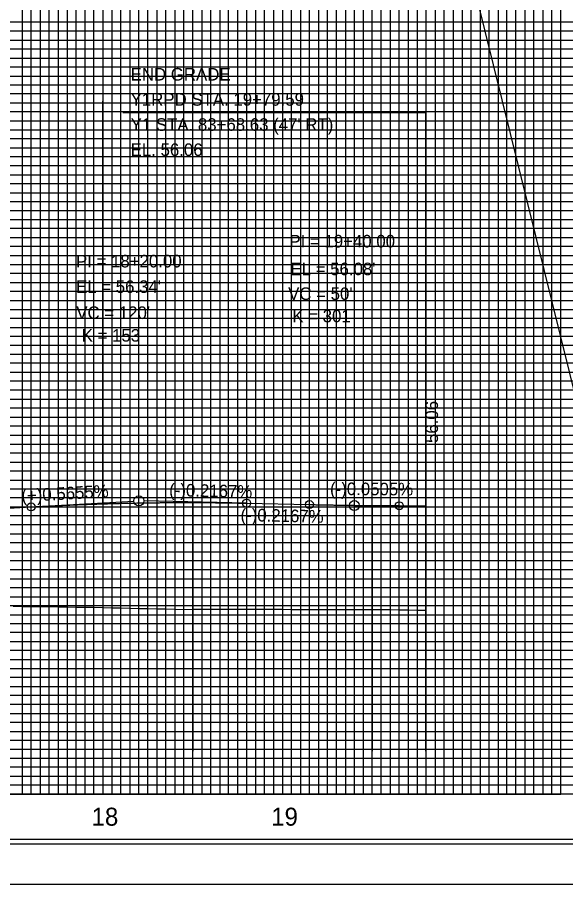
# Model space of a CAD drawing. Extents: x 2345490 to 2436403, y 465165 to 573888.
# Drawn here: x 2412647.8 to 2412952.8, y 502756.9 to 503248.5 of the extents above; entities that cross this region are included whole.
import ezdxf

# ---------------------------------------------------------------- set-up
doc = ezdxf.new("R2010")
doc.units = 0
for name, color, linetype in [('Old_Level_1', 7, 'Continuous'), ('Old_Level_18', 7, 'Continuous'), ('Old_Level_2', 7, 'Continuous'), ('Old_Level_41', 7, 'Continuous'), ('Old_Level_42', 7, 'Continuous'), ('Old_Level_43', 7, 'Continuous'), ('Old_Level_50', 7, 'Continuous'), ('Old_Level_51', 7, 'Continuous'), ('Old_Level_63', 7, 'Continuous')]:
    doc.layers.add(name, color=color, linetype=linetype)

msp = doc.modelspace()

# ---------------------------------------------------------------- linework, layer by layer
at = {"layer": 'Old_Level_1'}
msp.add_lwpolyline([(2412645.325, 502920.676), (2412650.325, 502920.62725), (2412655.325, 502920.577), (2412660.325, 502920.5175), (2412665.325, 502920.454), (2412670.325, 502920.389), (2412675.325, 502920.3225), (2412680.325, 502920.255), (2412685.325, 502920.186), (2412690.325, 502920.08925), (2412695.325, 502919.97175), (2412700.325, 502919.853), (2412705.325, 502919.73325), (2412710.325, 502919.6125), (2412715.325, 502919.49075), (2412720.325, 502919.36775), (2412725.325, 502919.2535), (2412730.325, 502919.15525), (2412735.325, 502919.0485), (2412740.325, 502918.94975), (2412745.325, 502918.966), (2412750.325, 502918.98225), (2412755.325, 502918.99875), (2412760.325, 502919.0155), (2412765.325, 502919.0325), (2412770.325, 502919.04925), (2412775.325, 502919.0565), (2412780.325, 502919.0365), (2412785.325, 502919.017), (2412790.325, 502918.99725), (2412795.325, 502918.978), (2412800.325, 502918.95875), (2412805.325, 502918.94625), (2412810.325, 502918.93875), (2412815.325, 502918.9315), (2412820.325, 502918.93), (2412825.325, 502918.9375), (2412830.325, 502918.94475), (2412835.325, 502918.95), (2412840.325, 502918.943), (2412845.325, 502918.936), (2412850.325, 502918.92875), (2412855.325, 502918.87275), (2412860.325, 502918.7335), (2412865.325, 502918.633), (2412870.325, 502918.58075), (2412874.915, 502918.53275)], dxfattribs=at)
at = {"layer": 'Old_Level_18'}
msp.add_lwpolyline([(2413745.325, 503840.981), (2412245.325, 503840.981), (2412245.325, 502790.981), (2413745.325, 502790.981)], close=True, dxfattribs=at)
at = {"layer": 'Old_Level_2'}
for p, q in [((2408459.41, 521238.414), (2413898.04625, 499235.39575)), ((2412874.915, 503195.481), (2412706.4485, 503195.481)), ((2412874.915, 503195.481), (2412874.915, 502976.581)), ((2412655.325, 502975.988), (2412712.5795, 502979.22575)), ((2412775.325, 502978.081), (2412718.0745, 502979.3215)), ((2412775.325, 502978.081), (2412810.325, 502977.32275)), ((2412615.325, 502973.726), (2412655.325, 502975.988)), ((2412810.325, 502977.32275), (2412832.57575, 502976.84075)), ((2412860.325, 502976.65475), (2412838.075, 502976.76725)), ((2412860.325, 502976.65475), (2412874.915, 502976.581))]:
    msp.add_line(p, q, dxfattribs=at)
for centre, radius in [((2412655.325, 502975.988), 2.25), ((2412715.325, 502979.381), 2.75), ((2412775.325, 502978.081), 2.25), ((2412810.325, 502977.32275), 2.25), ((2412835.325, 502976.781), 2.75), ((2412860.325, 502976.65475), 2.25)]:
    msp.add_circle(centre, radius, dxfattribs=at)
for points in [[(2412655.325, 502975.988), (2412657.725, 502976.12175), (2412660.125, 502976.252), (2412662.525, 502976.37825), (2412664.925, 502976.501), (2412667.325, 502976.61975), (2412669.725, 502976.73475), (2412672.125, 502976.846), (2412674.525, 502976.95375), (2412676.925, 502977.0575), (2412679.325, 502977.1575), (2412681.725, 502977.25375), (2412684.125, 502977.3465), (2412686.525, 502977.43525), (2412688.925, 502977.52025), (2412691.325, 502977.6015), (2412693.725, 502977.679), (2412696.125, 502977.75275), (2412698.525, 502977.82275), (2412700.925, 502977.889), (2412703.325, 502977.9515), (2412705.725, 502978.01025), (2412708.125, 502978.06525), (2412710.525, 502978.1165), (2412712.925, 502978.164), (2412715.325, 502978.20775), (2412717.725, 502978.24775), (2412720.125, 502978.284), (2412722.525, 502978.3165), (2412724.925, 502978.34525), (2412727.325, 502978.37025), (2412729.725, 502978.3915), (2412732.125, 502978.409), (2412734.525, 502978.4225), (2412736.925, 502978.4325), (2412739.325, 502978.43875), (2412741.725, 502978.44125), (2412744.125, 502978.43975), (2412746.525, 502978.43475), (2412748.925, 502978.426), (2412751.325, 502978.4135), (2412753.725, 502978.397), (2412756.125, 502978.377), (2412758.525, 502978.35325), (2412760.925, 502978.3255), (2412763.325, 502978.29425), (2412765.725, 502978.259), (2412768.125, 502978.22025), (2412770.525, 502978.1775), (2412772.925, 502978.13125), (2412775.325, 502978.081)], [(2412810.325, 502977.32275), (2412811.325, 502977.30125), (2412812.325, 502977.28), (2412813.325, 502977.25925), (2412814.325, 502977.23875), (2412815.325, 502977.2185), (2412816.325, 502977.19875), (2412817.325, 502977.17925), (2412818.325, 502977.16), (2412819.325, 502977.14125), (2412820.325, 502977.12275), (2412821.325, 502977.1045), (2412822.325, 502977.08675), (2412823.325, 502977.06925), (2412824.325, 502977.052), (2412825.325, 502977.03525), (2412826.325, 502977.01875), (2412827.325, 502977.0025), (2412828.325, 502976.9865), (2412829.325, 502976.971), (2412830.325, 502976.956), (2412831.325, 502976.941), (2412832.325, 502976.9265), (2412833.325, 502976.91225), (2412834.325, 502976.8985), (2412835.325, 502976.885), (2412836.325, 502976.87175), (2412837.325, 502976.859), (2412838.325, 502976.8465), (2412839.325, 502976.83425), (2412840.325, 502976.82225), (2412841.325, 502976.81075), (2412842.325, 502976.7995), (2412843.325, 502976.78875), (2412844.325, 502976.77825), (2412845.325, 502976.768), (2412846.325, 502976.758), (2412847.325, 502976.7485), (2412848.325, 502976.7395), (2412849.325, 502976.7305), (2412850.325, 502976.722), (2412851.325, 502976.71375), (2412852.325, 502976.706), (2412853.325, 502976.69825), (2412854.325, 502976.691), (2412855.325, 502976.68425), (2412856.325, 502976.67775), (2412857.325, 502976.6715), (2412858.325, 502976.6655), (2412859.325, 502976.66), (2412860.325, 502976.65475)]]:
    msp.add_spline(points, degree=3, dxfattribs=at)
at = {"layer": 'Old_Level_41'}
msp.add_line((2413745.325, 502815.981), (2412245.325, 502815.981), dxfattribs=at)
for points in [[(2412670.325, 503840.981), (2412670.325, 502815.981), (2412720.325, 502815.981), (2412720.325, 503840.981)], [(2412695.325, 503840.981), (2412695.325, 502815.981), (2412745.325, 502815.981), (2412745.325, 503840.981)], [(2412770.325, 503840.981), (2412770.325, 502815.981), (2412820.325, 502815.981), (2412820.325, 503840.981)], [(2412795.325, 503840.981), (2412795.325, 502815.981), (2412845.325, 502815.981), (2412845.325, 503840.981)], [(2412870.325, 503840.981), (2412870.325, 502815.981), (2412920.325, 502815.981), (2412920.325, 503840.981)], [(2412895.325, 503840.981), (2412895.325, 502815.981), (2412945.325, 502815.981), (2412945.325, 503840.981)], [(2413745.325, 503240.981), (2412245.325, 503240.981), (2412245.325, 503190.981), (2413745.325, 503190.981)], [(2413745.325, 503165.981), (2412245.325, 503165.981), (2412245.325, 503215.981), (2413745.325, 503215.981)], [(2413745.325, 503140.981), (2412245.325, 503140.981), (2412245.325, 503090.981), (2413745.325, 503090.981)], [(2413745.325, 503065.981), (2412245.325, 503065.981), (2412245.325, 503115.981), (2413745.325, 503115.981)], [(2413745.325, 503040.981), (2412245.325, 503040.981), (2412245.325, 502990.981), (2413745.325, 502990.981)], [(2413745.325, 502940.981), (2412245.325, 502940.981), (2412245.325, 502890.981), (2413745.325, 502890.981)], [(2413745.325, 502865.981), (2412245.325, 502865.981), (2412245.325, 502915.981), (2413745.325, 502915.981)], [(2413745.325, 502840.981), (2412245.325, 502840.981)]]:
    msp.add_lwpolyline(points, dxfattribs=at)
at = {"layer": 'Old_Level_42'}
msp.add_lwpolyline([(2413745.325, 502965.981), (2412245.325, 502965.981), (2412245.325, 503015.981), (2413745.325, 503015.981)], dxfattribs=at)
at = {"layer": 'Old_Level_43'}
for points in [[(2412650.325, 503840.981), (2412650.325, 502815.981), (2412655.325, 502815.981), (2412655.325, 503840.981)], [(2412660.325, 503840.981), (2412660.325, 502815.981), (2412665.325, 502815.981), (2412665.325, 503840.981)], [(2412675.325, 503840.981), (2412675.325, 502815.981), (2412680.325, 502815.981), (2412680.325, 503840.981)], [(2412685.325, 503840.981), (2412685.325, 502815.981), (2412690.325, 502815.981), (2412690.325, 503840.981)], [(2412700.325, 503840.981), (2412700.325, 502815.981), (2412705.325, 502815.981), (2412705.325, 503840.981)], [(2412710.325, 503840.981), (2412710.325, 502815.981), (2412715.325, 502815.981), (2412715.325, 503840.981)], [(2412725.325, 503840.981), (2412725.325, 502815.981), (2412730.325, 502815.981), (2412730.325, 503840.981)], [(2412735.325, 503840.981), (2412735.325, 502815.981), (2412740.325, 502815.981), (2412740.325, 503840.981)], [(2412750.325, 503840.981), (2412750.325, 502815.981), (2412755.325, 502815.981), (2412755.325, 503840.981)], [(2412760.325, 503840.981), (2412760.325, 502815.981), (2412765.325, 502815.981), (2412765.325, 503840.981)], [(2412775.325, 503840.981), (2412775.325, 502815.981)], [(2412780.325, 503840.981), (2412780.325, 502815.981), (2412785.325, 502815.981), (2412785.325, 503840.981), (2412790.325, 503840.981), (2412790.325, 502815.981), (2412800.325, 502815.981), (2412800.325, 503840.981), (2412805.325, 503840.981), (2412805.325, 502815.981), (2412810.325, 502815.981), (2412810.325, 503840.981), (2412815.325, 503840.981), (2412815.325, 502815.981)], [(2412825.325, 502815.981), (2412825.325, 503840.981)], [(2412830.325, 503840.981), (2412830.325, 502815.981), (2412835.325, 502815.981), (2412835.325, 503840.981)], [(2412840.325, 503840.981), (2412840.325, 502815.981), (2412850.325, 502815.981), (2412850.325, 503840.981)], [(2412855.325, 503840.981), (2412855.325, 502815.981), (2412855.325, 502815.981), (2412860.325, 502815.981), (2412860.325, 503840.981)], [(2412865.325, 503840.981), (2412865.325, 502815.981), (2412875.325, 502815.981), (2412875.325, 503840.981)], [(2412880.325, 503840.981), (2412880.325, 502815.981), (2412885.325, 502815.981), (2412885.325, 503840.981)], [(2412890.325, 503840.981), (2412890.325, 502815.981), (2412900.325, 502815.981), (2412900.325, 503840.981)], [(2412905.325, 503840.981), (2412905.325, 502815.981), (2412910.325, 502815.981), (2412910.325, 503840.981)], [(2412915.325, 503840.981), (2412915.325, 502815.981), (2412925.325, 502815.981), (2412925.325, 503840.981)], [(2412930.325, 503840.981), (2412930.325, 502815.981), (2412935.325, 502815.981), (2412935.325, 503840.981)], [(2412940.325, 503840.981), (2412940.325, 502815.981), (2412950.325, 502815.981), (2412950.325, 503840.981)], [(2413695.325, 503245.981), (2412295.325, 503245.981), (2412295.325, 503235.981), (2413695.325, 503235.981)], [(2413695.325, 503230.981), (2412295.325, 503230.981), (2412295.325, 503225.981), (2413695.325, 503225.981)], [(2413695.325, 503220.981), (2412295.325, 503220.981), (2412295.325, 503210.981), (2413695.325, 503210.981)], [(2413695.325, 503205.981), (2412295.325, 503205.981), (2412295.325, 503200.981), (2413695.325, 503200.981)], [(2413695.325, 503195.981), (2412295.325, 503195.981), (2412295.325, 503185.981), (2413695.325, 503185.981)], [(2413695.325, 503180.981), (2412295.325, 503180.981), (2412295.325, 503175.981), (2413695.325, 503175.981)], [(2413695.325, 503170.981), (2412295.325, 503170.981), (2412295.325, 503160.981), (2413695.325, 503160.981)], [(2413695.325, 503155.981), (2412295.325, 503155.981), (2412295.325, 503150.981), (2413695.325, 503150.981)], [(2413695.325, 503145.981), (2412295.325, 503145.981), (2412295.325, 503135.981), (2413695.325, 503135.981)], [(2413695.325, 503130.981), (2412295.325, 503130.981), (2412295.325, 503125.981), (2413695.325, 503125.981)], [(2413695.325, 503120.981), (2412295.325, 503120.981), (2412295.325, 503110.981), (2413695.325, 503110.981)], [(2413695.325, 503105.981), (2412295.325, 503105.981), (2412295.325, 503100.981), (2413695.325, 503100.981)], [(2413695.325, 503095.981), (2412295.325, 503095.981), (2412295.325, 503085.981), (2413695.325, 503085.981)], [(2413695.325, 503080.981), (2412295.325, 503080.981), (2412295.325, 503075.981), (2413695.325, 503075.981)], [(2413695.325, 503070.981), (2412295.325, 503070.981), (2412295.325, 503060.981), (2413695.325, 503060.981)], [(2413695.325, 503055.981), (2412295.325, 503055.981), (2412295.325, 503050.981), (2413695.325, 503050.981)], [(2413695.325, 503045.981), (2412295.325, 503045.981), (2412295.325, 503035.981), (2413695.325, 503035.981)], [(2413695.325, 503030.981), (2412295.325, 503030.981), (2412295.325, 503025.981), (2413695.325, 503025.981)], [(2413695.325, 503020.981), (2412295.325, 503020.981)], [(2412295.325, 503010.981), (2413695.325, 503010.981)], [(2413695.325, 503005.981), (2412295.325, 503005.981), (2412295.325, 503000.981), (2413695.325, 503000.981)], [(2413695.325, 502995.981), (2412295.325, 502995.981)], [(2412295.325, 502985.981), (2413695.325, 502985.981)], [(2413695.325, 502980.981), (2412295.325, 502980.981), (2412295.325, 502975.981), (2413695.325, 502975.981)], [(2413695.325, 502970.981), (2412295.325, 502970.981), (2412295.325, 502960.981), (2413695.325, 502960.981)], [(2413695.325, 502955.981), (2412295.325, 502955.981), (2412295.325, 502950.981), (2413695.325, 502950.981)], [(2413695.325, 502945.981), (2412295.325, 502945.981), (2412295.325, 502935.981), (2413695.325, 502935.981)], [(2413695.325, 502930.981), (2412295.325, 502930.981), (2412295.325, 502925.981), (2413695.325, 502925.981)], [(2413695.325, 502920.981), (2412295.325, 502920.981), (2412295.325, 502910.981), (2413695.325, 502910.981)], [(2413695.325, 502905.981), (2412295.325, 502905.981), (2412295.325, 502900.981), (2413695.325, 502900.981)], [(2413695.325, 502895.981), (2412295.325, 502895.981), (2412295.325, 502885.981), (2413695.325, 502885.981)], [(2413695.325, 502880.981), (2412295.325, 502880.981), (2412295.325, 502875.981), (2413695.325, 502875.981)], [(2413695.325, 502870.981), (2412295.325, 502870.981), (2412295.325, 502860.981), (2413695.325, 502860.981)], [(2413695.325, 502855.981), (2412295.325, 502855.981), (2412295.325, 502850.981), (2413695.325, 502850.981)], [(2413695.325, 502845.981), (2412295.325, 502845.981), (2412295.325, 502835.981), (2413695.325, 502835.981)], [(2413695.325, 502830.981), (2412295.325, 502830.981), (2412295.325, 502825.981), (2413695.325, 502825.981)], [(2413695.325, 502820.981), (2412295.325, 502820.981)]]:
    msp.add_lwpolyline(points, dxfattribs=at)
at = {"layer": 'Old_Level_50'}
msp.add_lwpolyline([(2413757.825, 503843.531), (2412091.325, 503843.531), (2412091.325, 502788.431), (2413757.825, 502788.431)], close=True, dxfattribs=at)
at = {"layer": 'Old_Level_51'}
msp.add_lwpolyline([(2413762.325, 503865.981), (2412078.325, 503865.981), (2412078.325, 502765.981), (2413762.325, 502765.981)], close=True, dxfattribs=at)
at = {"layer": 'Old_Level_63'}
for p, q in [((2412695.325, 502977.961), (2412695.325, 503201.93675)), ((2412745.325, 502978.431), (2412745.325, 502839.89625)), ((2412695.325, 502977.451), (2412695.325, 502839.89625)), ((2412795.325, 502977.661), (2412795.325, 502839.89625)), ((2412845.325, 502976.771), (2412845.325, 502839.89625)), ((2412874.915, 502976.581), (2412874.915, 502839.89625)), ((2410895.325, 502815.981), (2412874.915, 502815.981))]:
    msp.add_line(p, q, dxfattribs=at)

# ---------------------------------------------------------------- texts
at = {"layer": 'Old_Level_1'}
for s, p in [('18', (2412688.99025, 502798.481)), ('19', (2412789.0325, 502798.481))]:
    msp.add_text(s, height=10.000001, dxfattribs=at).set_placement(p)
at = {"layer": 'Old_Level_2'}
for s, height, p in [('END GRADE', 7.000001, (2412710.75175, 503213.45575)), ('Y1RPD STA. 19+79.59', 7.0000005, (2412710.75175, 503199.45575)), ("Y1 STA. 83+68.63 (47' RT)", 7.0000005, (2412710.75175, 503185.45575)), ('EL. 56.06', 7.000001, (2412710.75175, 503171.45575)), ('PI = 19+40.00', 7.0000005, (2412799.16425, 503120.49325)), ('PI = 18+20.00', 7.0000005, (2412680.325, 503109.381)), ("EL = 56.08'", 7.0000005, (2412799.7445, 503105.03875)), ("EL = 56.34'", 7.0000005, (2412680.325, 503095.1885)), ("VC = 50'", 7.000001, (2412798.448, 503091.2565)), ("VC = 120'", 7.000001, (2412680.49, 503080.65475)), ('K = 301', 7.000001, (2412800.79025, 503078.8235)), ('K = 153', 7.000001, (2412683.49275, 503068.0405))]:
    msp.add_text(s, height=height, dxfattribs=at).set_placement(p)
for s, rotation, p in [('56.06', 90, (2412881.915, 503011.581)), ('(+)0.5655%', 3.2367278, (2412650.075, 502978.696)), ('(-)0.2167%', 358.7587861, (2412732.13, 502982.018)), ('(-)0.0505%', 359.7105556, (2412821.75175, 502982.62625)), ('(-)0.2167%', 358.7587861, (2412771.86725, 502968.15375))]:
    msp.add_text(s, height=7.000001, rotation=rotation, dxfattribs=at).set_placement(p)

doc.saveas('drawing.dxf')
